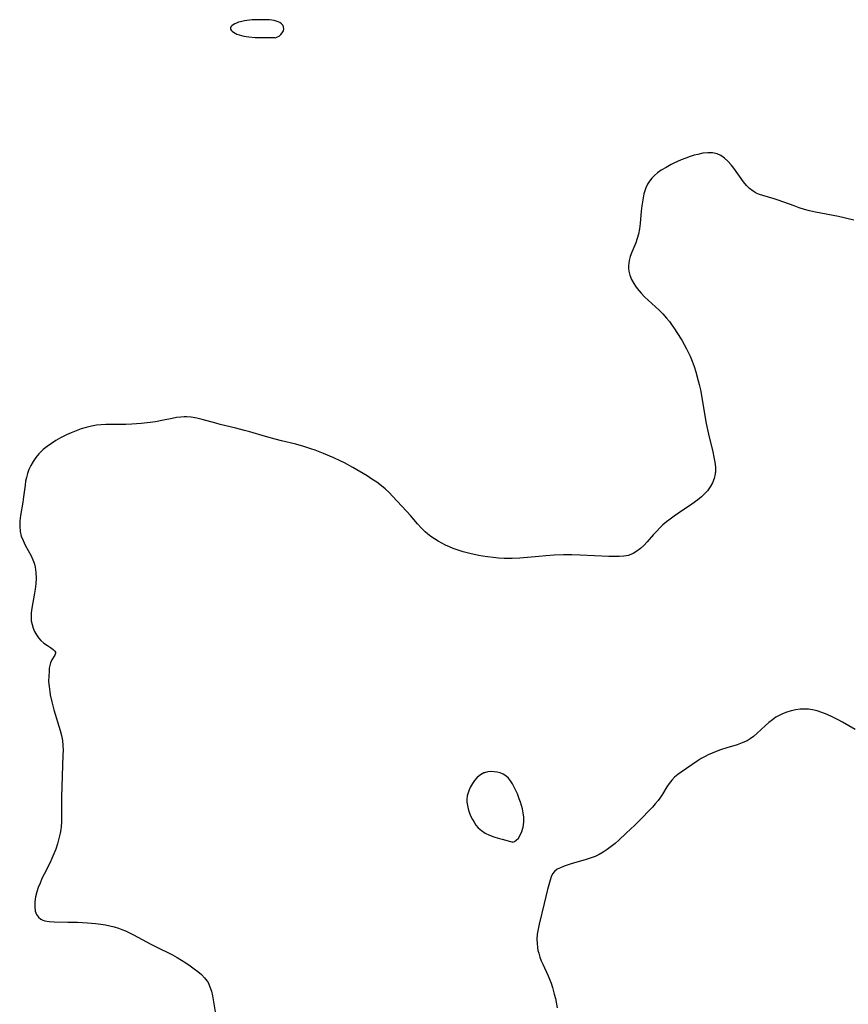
# Model space of a CAD drawing. Header units: metres. Extents: x 1073367 to 1082519, y 1569854 to 1574957.
# Tile 651 of 656: x 1079833 to 1080112, y 1571125 to 1571456. Entities that reach past the tile are written whole.
import ezdxf

# ---------------------------------------------------------------- set-up
doc = ezdxf.new("R2010")
doc.units = ezdxf.units.M
doc.layers.add('CGG_CurvaNivelLidar_v1', color=253, linetype='Continuous', lineweight=30)

msp = doc.modelspace()

# ---------------------------------------------------------------- linework, layer by layer
at = {"layer": 'CGG_CurvaNivelLidar_v1'}
for p, q in [((1079907.0039, 1571455.5184, 75), (1079906.3826, 1571455.3247, 75)), ((1079908.3168, 1571455.8247, 75), (1079907.0039, 1571455.5184, 75)), ((1079909.1822, 1571455.9626, 75), (1079908.3168, 1571455.8247, 75)), ((1079910.9554, 1571456.135, 75), (1079909.1822, 1571455.9626, 75)), ((1079913.4352, 1571456.2136, 75), (1079910.9554, 1571456.135, 75)), ((1079915.0809, 1571456.196, 75), (1079913.4352, 1571456.2136, 75)), ((1079916.7493, 1571456.113, 75), (1079915.0809, 1571456.196, 75)), ((1079917.5863, 1571456.0266, 75), (1079916.7493, 1571456.113, 75)), ((1079918.3976, 1571455.8901, 75), (1079917.5863, 1571456.0266, 75)), ((1079919.0503, 1571455.7239, 75), (1079918.3976, 1571455.8901, 75)), ((1079919.6697, 1571455.508, 75), (1079919.0503, 1571455.7239, 75)), ((1079920.2456, 1571455.2406, 75), (1079919.6697, 1571455.508, 75)), ((1079903.7575, 1571453.7901, 75), (1079903.6104, 1571453.4293, 75)), ((1079903.6104, 1571453.4293, 75), (1079903.6657, 1571453.0714, 75)), ((1079903.6657, 1571453.0714, 75), (1079903.8861, 1571452.7086, 75)), ((1079904.0779, 1571454.1365, 75), (1079903.7575, 1571453.7901, 75)), ((1079903.8861, 1571452.7086, 75), (1079904.2357, 1571452.3482, 75)), ((1079904.5289, 1571454.4669, 75), (1079904.0779, 1571454.1365, 75)), ((1079904.2357, 1571452.3482, 75), (1079904.6869, 1571451.9982, 75)), ((1079905.0783, 1571454.7783, 75), (1079904.5289, 1571454.4669, 75)), ((1079905.702, 1571455.0663, 75), (1079905.0783, 1571454.7783, 75)), ((1079906.3826, 1571455.3247, 75), (1079905.702, 1571455.0663, 75)), ((1079920.8193, 1571454.8679, 75), (1079920.2456, 1571455.2406, 75)), ((1079921.267, 1571454.3806, 75), (1079920.8193, 1571454.8679, 75)), ((1079921.0834, 1571451.7929, 75), (1079921.4498, 1571452.4641, 75)), ((1079921.5454, 1571453.8003, 75), (1079921.267, 1571454.3806, 75)), ((1079921.4498, 1571452.4641, 75), (1079921.6161, 1571453.1588, 75)), ((1079921.6161, 1571453.1588, 75), (1079921.5454, 1571453.8003, 75)), ((1079904.6869, 1571451.9982, 75), (1079905.219, 1571451.6674, 75)), ((1079905.219, 1571451.6674, 75), (1079905.817, 1571451.3663, 75)), ((1079905.817, 1571451.3663, 75), (1079906.5455, 1571451.0777, 75)), ((1079906.5455, 1571451.0777, 75), (1079907.325, 1571450.8369, 75)), ((1079907.325, 1571450.8369, 75), (1079908.1423, 1571450.6428, 75)), ((1079908.1423, 1571450.6428, 75), (1079908.9397, 1571450.5026, 75)), ((1079908.9397, 1571450.5026, 75), (1079909.8156, 1571450.3962, 75)), ((1079909.8156, 1571450.3962, 75), (1079911.8979, 1571450.2639, 75)), ((1079911.8979, 1571450.2639, 75), (1079914.393, 1571450.2136, 75)), ((1079914.393, 1571450.2136, 75), (1079918.5, 1571450.1846, 75)), ((1079918.5, 1571450.1846, 75), (1079918.6518, 1571450.1507, 75)), ((1079918.6518, 1571450.1507, 75), (1079918.9951, 1571450.2295, 75)), ((1079918.9951, 1571450.2295, 75), (1079919.4646, 1571450.4171, 75)), ((1079919.4646, 1571450.4171, 75), (1079919.9929, 1571450.7186, 75)), ((1079919.9929, 1571450.7186, 75), (1079920.5773, 1571451.1962, 75)), ((1079920.5773, 1571451.1962, 75), (1079921.0834, 1571451.7929, 75)), ((1080055.4163, 1571409.0002, 75), (1080052.9557, 1571407.8751, 75)), ((1080056.9259, 1571409.6086, 75), (1080055.4163, 1571409.0002, 75)), ((1080058.4446, 1571410.1472, 75), (1080056.9259, 1571409.6086, 75)), ((1080059.7346, 1571410.538, 75), (1080058.4446, 1571410.1472, 75)), ((1080061.0175, 1571410.8683, 75), (1080059.7346, 1571410.538, 75)), ((1080062.7299, 1571411.214, 75), (1080061.0175, 1571410.8683, 75)), ((1080064.3935, 1571411.4056, 75), (1080062.7299, 1571411.214, 75)), ((1080065.9872, 1571411.3859, 75), (1080064.3935, 1571411.4056, 75)), ((1080067.4848, 1571411.0792, 75), (1080065.9872, 1571411.3859, 75)), ((1080068.8142, 1571410.4524, 75), (1080067.4848, 1571411.0792, 75)), ((1080070.0096, 1571409.5859, 75), (1080068.8142, 1571410.4524, 75)), ((1080071.1318, 1571408.5304, 75), (1080070.0096, 1571409.5859, 75)), ((1080050.3237, 1571406.4824, 75), (1080048.7211, 1571405.5044, 75)), ((1080052.0019, 1571407.3953, 75), (1080050.3237, 1571406.4824, 75)), ((1080052.9557, 1571407.8751, 75), (1080052.0019, 1571407.3953, 75)), ((1080072.1935, 1571407.3386, 75), (1080071.1318, 1571408.5304, 75)), ((1080073.1154, 1571406.1719, 75), (1080072.1935, 1571407.3386, 75)), ((1080076.3658, 1571401.6046, 75), (1080073.1154, 1571406.1719, 75)), ((1080045.5558, 1571402.8682, 75), (1080044.7529, 1571401.863, 75)), ((1080046.4696, 1571403.7907, 75), (1080045.5558, 1571402.8682, 75)), ((1080047.4798, 1571404.6339, 75), (1080046.4696, 1571403.7907, 75)), ((1080048.7211, 1571405.5044, 75), (1080047.4798, 1571404.6339, 75)), ((1080043.5159, 1571399.6346, 75), (1080043.1485, 1571398.6016, 75)), ((1080044.0697, 1571400.783, 75), (1080043.5159, 1571399.6346, 75)), ((1080044.7529, 1571401.863, 75), (1080044.0697, 1571400.783, 75)), ((1080077.355, 1571400.4107, 75), (1080076.3658, 1571401.6046, 75)), ((1080078.4336, 1571399.3368, 75), (1080077.355, 1571400.4107, 75)), ((1080079.6192, 1571398.4237, 75), (1080078.4336, 1571399.3368, 75)), ((1080042.5672, 1571396.2374, 75), (1080042.3303, 1571394.9115, 75)), ((1080042.8537, 1571397.5288, 75), (1080042.5672, 1571396.2374, 75)), ((1080043.1485, 1571398.6016, 75), (1080042.8537, 1571397.5288, 75)), ((1080080.6441, 1571397.8373, 75), (1080079.6192, 1571398.4237, 75)), ((1080081.7333, 1571397.3559, 75), (1080080.6441, 1571397.8373, 75)), ((1080082.8666, 1571396.956, 75), (1080081.7333, 1571397.3559, 75)), ((1080086.6667, 1571395.8749, 75), (1080082.8666, 1571396.956, 75)), ((1080088.1086, 1571395.4329, 75), (1080086.6667, 1571395.8749, 75)), ((1080042.1387, 1571393.5605, 75), (1080041.945, 1571391.7572, 75)), ((1080042.3303, 1571394.9115, 75), (1080042.1387, 1571393.5605, 75)), ((1080093.4629, 1571393.4947, 75), (1080088.1086, 1571395.4329, 75)), ((1080095.1814, 1571392.8968, 75), (1080093.4629, 1571393.4947, 75)), ((1080096.924, 1571392.348, 75), (1080095.1814, 1571392.8968, 75)), ((1080041.945, 1571391.7572, 75), (1080041.5593, 1571387.6209, 75)), ((1080098.571, 1571391.9019, 75), (1080096.924, 1571392.348, 75)), ((1080100.6894, 1571391.4133, 75), (1080098.571, 1571391.9019, 75)), ((1080108.3296, 1571389.8856, 75), (1080100.6894, 1571391.4133, 75)), ((1080113.6016, 1571388.6852, 75), (1080108.3296, 1571389.8856, 75)), ((1080041.3237, 1571385.7916, 75), (1080040.9908, 1571384.0021, 75)), ((1080041.5593, 1571387.6209, 75), (1080041.3237, 1571385.7916, 75)), ((1080040.5966, 1571382.5069, 75), (1080040.1048, 1571381.0648, 75)), ((1080040.9908, 1571384.0021, 75), (1080040.5966, 1571382.5069, 75)), ((1080040.1048, 1571381.0648, 75), (1080038.7743, 1571377.9107, 75)), ((1080038.2607, 1571376.5243, 75), (1080037.8785, 1571375.1225, 75)), ((1080038.7743, 1571377.9107, 75), (1080038.2607, 1571376.5243, 75)), ((1080037.7313, 1571374.2426, 75), (1080037.6673, 1571373.3593, 75)), ((1080037.6673, 1571373.3593, 75), (1080037.6964, 1571372.4561, 75)), ((1080037.8785, 1571375.1225, 75), (1080037.7313, 1571374.2426, 75)), ((1080037.6964, 1571372.4561, 75), (1080037.8153, 1571371.5562, 75)), ((1080037.8153, 1571371.5562, 75), (1080038.1702, 1571370.142, 75)), ((1080038.1702, 1571370.142, 75), (1080038.7066, 1571368.7602, 75)), ((1080038.7066, 1571368.7602, 75), (1080039.4089, 1571367.4271, 75)), ((1080039.4089, 1571367.4271, 75), (1080039.9926, 1571366.5299, 75)), ((1080039.9926, 1571366.5299, 75), (1080040.6351, 1571365.6547, 75)), ((1080040.6351, 1571365.6547, 75), (1080041.267, 1571364.8608, 75)), ((1080041.267, 1571364.8608, 75), (1080041.9379, 1571364.0837, 75)), ((1080041.9379, 1571364.0837, 75), (1080043.0634, 1571362.9147, 75)), ((1080043.0634, 1571362.9147, 75), (1080044.2602, 1571361.7812, 75)), ((1080044.2602, 1571361.7812, 75), (1080047.9467, 1571358.4226, 75)), ((1080047.9467, 1571358.4226, 75), (1080049.257, 1571357.1131, 75)), ((1080049.257, 1571357.1131, 75), (1080050.4979, 1571355.7384, 75)), ((1080050.4979, 1571355.7384, 75), (1080051.4749, 1571354.5251, 75)), ((1080051.4749, 1571354.5251, 75), (1080052.3978, 1571353.2674, 75)), ((1080052.3978, 1571353.2674, 75), (1080053.1975, 1571352.0956, 75)), ((1080053.1975, 1571352.0956, 75), (1080053.9703, 1571350.903, 75)), ((1080053.9703, 1571350.903, 75), (1080055.5949, 1571348.2633, 75)), ((1080055.5949, 1571348.2633, 75), (1080056.4384, 1571346.8152, 75)), ((1080056.4384, 1571346.8152, 75), (1080057.2416, 1571345.347, 75)), ((1080057.2416, 1571345.347, 75), (1080057.9882, 1571343.8518, 75)), ((1080057.9882, 1571343.8518, 75), (1080058.3956, 1571342.9522, 75)), ((1080058.3956, 1571342.9522, 75), (1080059.1007, 1571341.2176, 75)), ((1080059.1007, 1571341.2176, 75), (1080059.735, 1571339.4518, 75)), ((1080059.735, 1571339.4518, 75), (1080060.3132, 1571337.6628, 75)), ((1080060.3132, 1571337.6628, 75), (1080061.1773, 1571334.6346, 75)), ((1080061.1773, 1571334.6346, 75), (1080061.4839, 1571333.4048, 75)), ((1080061.4839, 1571333.4048, 75), (1080061.8869, 1571331.5375, 75)), ((1080061.8869, 1571331.5375, 75), (1080062.233, 1571329.6552, 75)), ((1080062.233, 1571329.6552, 75), (1080063.2603, 1571323.4808, 75)), ((1080063.2603, 1571323.4808, 75), (1080063.8702, 1571320.2034, 75)), ((1079858.5001, 1571319.6526, 75), (1079856.784, 1571319.3462, 75)), ((1079860.1032, 1571319.8196, 75), (1079858.5001, 1571319.6526, 75)), ((1079861.719, 1571319.8972, 75), (1079860.1032, 1571319.8196, 75)), ((1079868.444, 1571319.9206, 75), (1079861.719, 1571319.8972, 75)), ((1079870.3962, 1571319.9952, 75), (1079868.444, 1571319.9206, 75)), ((1079873.5599, 1571320.232, 75), (1079870.3962, 1571319.9952, 75)), ((1079876.5666, 1571320.581, 75), (1079873.5599, 1571320.232, 75)), ((1079878.3486, 1571320.8467, 75), (1079876.5666, 1571320.581, 75)), ((1079881.0695, 1571321.344, 75), (1079878.3486, 1571320.8467, 75)), ((1079884.0335, 1571321.9569, 75), (1079881.0695, 1571321.344, 75)), ((1079885.5003, 1571322.2199, 75), (1079884.0335, 1571321.9569, 75)), ((1079886.9629, 1571322.4067, 75), (1079885.5003, 1571322.2199, 75)), ((1079888.0793, 1571322.4741, 75), (1079886.9629, 1571322.4067, 75)), ((1079888.942, 1571322.4703, 75), (1079888.0793, 1571322.4741, 75)), ((1079890.4183, 1571322.3493, 75), (1079888.942, 1571322.4703, 75)), ((1079892.2545, 1571322.0306, 75), (1079890.4183, 1571322.3493, 75)), ((1079894.0903, 1571321.5864, 75), (1079892.2545, 1571322.0306, 75)), ((1079898.6885, 1571320.3061, 75), (1079894.0903, 1571321.5864, 75)), ((1079900.122, 1571319.9366, 75), (1079898.6885, 1571320.3061, 75)), ((1079905.396, 1571318.6831, 75), (1079900.122, 1571319.9366, 75)), ((1080063.8702, 1571320.2034, 75), (1080064.6254, 1571316.6719, 75)), ((1079848.3768, 1571316.4078, 75), (1079846.3929, 1571315.4034, 75)), ((1079850.0037, 1571317.1343, 75), (1079848.3768, 1571316.4078, 75)), ((1079851.6566, 1571317.7964, 75), (1079850.0037, 1571317.1343, 75)), ((1079853.3304, 1571318.3908, 75), (1079851.6566, 1571317.7964, 75)), ((1079855.0859, 1571318.9265, 75), (1079853.3304, 1571318.3908, 75)), ((1079856.784, 1571319.3462, 75), (1079855.0859, 1571318.9265, 75)), ((1079908.3818, 1571317.9288, 75), (1079905.396, 1571318.6831, 75)), ((1079910.1312, 1571317.4318, 75), (1079908.3818, 1571317.9288, 75)), ((1079915.4541, 1571315.8103, 75), (1079910.1312, 1571317.4318, 75)), ((1080064.6254, 1571316.6719, 75), (1080066.0539, 1571310.6507, 75)), ((1079843.3286, 1571313.5224, 75), (1079841.9231, 1571312.5093, 75)), ((1079844.834, 1571314.499, 75), (1079843.3286, 1571313.5224, 75)), ((1079846.3929, 1571315.4034, 75), (1079844.834, 1571314.499, 75)), ((1079918.6414, 1571314.9023, 75), (1079915.4541, 1571315.8103, 75)), ((1079920.872, 1571314.3515, 75), (1079918.6414, 1571314.9023, 75)), ((1079925.6972, 1571313.2374, 75), (1079920.872, 1571314.3515, 75)), ((1079928.3817, 1571312.5049, 75), (1079925.6972, 1571313.2374, 75)), ((1079839.0927, 1571310.002, 75), (1079838.0572, 1571308.7881, 75)), ((1079839.8202, 1571310.7327, 75), (1079839.0927, 1571310.002, 75)), ((1079840.589, 1571311.4287, 75), (1079839.8202, 1571310.7327, 75)), ((1079841.9231, 1571312.5093, 75), (1079840.589, 1571311.4287, 75)), ((1079930.7085, 1571311.7404, 75), (1079928.3817, 1571312.5049, 75)), ((1079932.1425, 1571311.218, 75), (1079930.7085, 1571311.7404, 75)), ((1079934.9902, 1571310.1132, 75), (1079932.1425, 1571311.218, 75)), ((1079938.4027, 1571308.7004, 75), (1079934.9902, 1571310.1132, 75)), ((1080066.0539, 1571310.6507, 75), (1080066.4398, 1571308.9116, 75)), ((1079837.1426, 1571307.4875, 75), (1079836.3568, 1571306.1082, 75)), ((1079838.0572, 1571308.7881, 75), (1079837.1426, 1571307.4875, 75)), ((1079940.838, 1571307.5519, 75), (1079938.4027, 1571308.7004, 75)), ((1079942.0365, 1571306.9369, 75), (1079940.838, 1571307.5519, 75)), ((1079944.8387, 1571305.3863, 75), (1079942.0365, 1571306.9369, 75)), ((1080066.4398, 1571308.9116, 75), (1080066.7512, 1571307.1985, 75)), ((1080066.7512, 1571307.1985, 75), (1080066.9354, 1571305.5147, 75)), ((1079835.2591, 1571303.3471, 75), (1079834.9248, 1571302.0912, 75)), ((1079835.7489, 1571304.7542, 75), (1079835.2591, 1571303.3471, 75)), ((1079836.3568, 1571306.1082, 75), (1079835.7489, 1571304.7542, 75)), ((1079949.6145, 1571302.5584, 75), (1079944.8387, 1571305.3863, 75)), ((1080066.8599, 1571303.2424, 75), (1080066.5168, 1571301.7236, 75)), ((1080066.8958, 1571303.5201, 75), (1080066.8599, 1571303.2424, 75)), ((1080066.929, 1571303.8668, 75), (1080066.8958, 1571303.5201, 75)), ((1080066.9354, 1571305.5147, 75), (1080066.929, 1571303.8668, 75)), ((1079834.66, 1571300.8116, 75), (1079834.4495, 1571299.5157, 75)), ((1079834.9248, 1571302.0912, 75), (1079834.66, 1571300.8116, 75)), ((1079951.2712, 1571301.5253, 75), (1079949.6145, 1571302.5584, 75)), ((1079952.8895, 1571300.4476, 75), (1079951.2712, 1571301.5253, 75)), ((1079954.448, 1571299.2963, 75), (1079952.8895, 1571300.4476, 75)), ((1080065.9577, 1571300.2623, 75), (1080065.2075, 1571298.871, 75)), ((1080066.5168, 1571301.7236, 75), (1080065.9577, 1571300.2623, 75)), ((1079834.4495, 1571299.5157, 75), (1079833.9412, 1571295.4949, 75)), ((1079955.764, 1571298.1943, 75), (1079954.448, 1571299.2963, 75)), ((1079957.0252, 1571297.0261, 75), (1079955.764, 1571298.1943, 75)), ((1079958.2417, 1571295.8071, 75), (1079957.0252, 1571297.0261, 75)), ((1080063.3034, 1571296.4911, 75), (1080062.2186, 1571295.4842, 75)), ((1080064.2776, 1571297.5672, 75), (1080063.3034, 1571296.4911, 75)), ((1080065.2075, 1571298.871, 75), (1080064.2776, 1571297.5672, 75)), ((1079833.6975, 1571293.7943, 75), (1079832.9501, 1571289.2968, 75)), ((1079833.9412, 1571295.4949, 75), (1079833.6975, 1571293.7943, 75)), ((1079962.9383, 1571290.753, 75), (1079958.2417, 1571295.8071, 75)), ((1080059.0137, 1571293.059, 75), (1080054.5117, 1571290.0356, 75)), ((1080061.0498, 1571294.5314, 75), (1080059.0137, 1571293.059, 75)), ((1080062.2186, 1571295.4842, 75), (1080061.0498, 1571294.5314, 75)), ((1079964.2303, 1571289.2929, 75), (1079962.9383, 1571290.753, 75)), ((1080054.5117, 1571290.0356, 75), (1080053.0022, 1571288.9826, 75)), ((1079832.7245, 1571287.4118, 75), (1079832.6554, 1571285.6405, 75)), ((1079832.9501, 1571289.2968, 75), (1079832.7245, 1571287.4118, 75)), ((1079966.6213, 1571286.4666, 75), (1079964.2303, 1571289.2929, 75)), ((1079967.8508, 1571285.1013, 75), (1079966.6213, 1571286.4666, 75)), ((1080050.481, 1571287.0663, 75), (1080049.2808, 1571286.0513, 75)), ((1080051.7245, 1571288.0416, 75), (1080050.481, 1571287.0663, 75)), ((1080053.0022, 1571288.9826, 75), (1080051.7245, 1571288.0416, 75)), ((1079832.6554, 1571285.6405, 75), (1079832.8075, 1571283.9125, 75)), ((1079832.8075, 1571283.9125, 75), (1079833.2069, 1571282.3334, 75)), ((1079969.2291, 1571283.7573, 75), (1079967.8508, 1571285.1013, 75)), ((1079969.9896, 1571283.1081, 75), (1079969.2291, 1571283.7573, 75)), ((1079971.1412, 1571282.2222, 75), (1079969.9896, 1571283.1081, 75)), ((1080046.8194, 1571283.6566, 75), (1080046.0695, 1571282.8306, 75)), ((1080048.4247, 1571285.2705, 75), (1080046.8194, 1571283.6566, 75)), ((1080049.2808, 1571286.0513, 75), (1080048.4247, 1571285.2705, 75)), ((1079833.2069, 1571282.3334, 75), (1079833.8063, 1571280.7923, 75)), ((1079833.8063, 1571280.7923, 75), (1079834.5403, 1571279.2807, 75)), ((1079972.3417, 1571281.3955, 75), (1079971.1412, 1571282.2222, 75)), ((1079973.5837, 1571280.6231, 75), (1079972.3417, 1571281.3955, 75)), ((1079974.8621, 1571279.903, 75), (1079973.5837, 1571280.6231, 75)), ((1079976.0973, 1571279.2724, 75), (1079974.8621, 1571279.903, 75)), ((1080043.9262, 1571280.3327, 75), (1080042.8361, 1571279.1573, 75)), ((1080046.0695, 1571282.8306, 75), (1080043.9262, 1571280.3327, 75)), ((1079834.5403, 1571279.2807, 75), (1079836.5038, 1571275.6262, 75)), ((1079977.3592, 1571278.6899, 75), (1079976.0973, 1571279.2724, 75)), ((1079978.6466, 1571278.1587, 75), (1079977.3592, 1571278.6899, 75)), ((1079980.3246, 1571277.5578, 75), (1079978.6466, 1571278.1587, 75)), ((1079982.033, 1571277.028, 75), (1079980.3246, 1571277.5578, 75)), ((1079983.3354, 1571276.6666, 75), (1079982.033, 1571277.028, 75)), ((1079984.6483, 1571276.3351, 75), (1079983.3354, 1571276.6666, 75)), ((1080039.2659, 1571276.4628, 75), (1080037.9355, 1571275.9052, 75)), ((1080040.5242, 1571277.2139, 75), (1080039.2659, 1571276.4628, 75)), ((1080041.7143, 1571278.1213, 75), (1080040.5242, 1571277.2139, 75)), ((1080042.8361, 1571279.1573, 75), (1080041.7143, 1571278.1213, 75)), ((1079836.5038, 1571275.6262, 75), (1079837.0775, 1571274.3732, 75)), ((1079837.0775, 1571274.3732, 75), (1079837.4088, 1571273.4977, 75)), ((1079837.4088, 1571273.4977, 75), (1079837.5999, 1571272.8905, 75)), ((1079987.2186, 1571275.7803, 75), (1079984.6483, 1571276.3351, 75)), ((1079988.4733, 1571275.5558, 75), (1079987.2186, 1571275.7803, 75)), ((1079990.2332, 1571275.2926, 75), (1079988.4733, 1571275.5558, 75)), ((1079992.0686, 1571275.073, 75), (1079990.2332, 1571275.2926, 75)), ((1079993.9092, 1571274.9065, 75), (1079992.0686, 1571275.073, 75)), ((1079995.7528, 1571274.7974, 75), (1079993.9092, 1571274.9065, 75)), ((1079998.4457, 1571274.7623, 75), (1079995.7528, 1571274.7974, 75)), ((1080001.0611, 1571274.8881, 75), (1079998.4457, 1571274.7623, 75)), ((1080007.4273, 1571275.4769, 75), (1080001.0611, 1571274.8881, 75)), ((1080009.8257, 1571275.6695, 75), (1080007.4273, 1571275.4769, 75)), ((1080012.6561, 1571275.8437, 75), (1080009.8257, 1571275.6695, 75)), ((1080015.7491, 1571275.9623, 75), (1080012.6561, 1571275.8437, 75)), ((1080018.5748, 1571275.9919, 75), (1080015.7491, 1571275.9623, 75)), ((1080021.4085, 1571275.9323, 75), (1080018.5748, 1571275.9919, 75)), ((1080031.0584, 1571275.4909, 75), (1080021.4085, 1571275.9323, 75)), ((1080032.7986, 1571275.4228, 75), (1080031.0584, 1571275.4909, 75)), ((1080034.4918, 1571275.4087, 75), (1080032.7986, 1571275.4228, 75)), ((1080036.1272, 1571275.5179, 75), (1080034.4918, 1571275.4087, 75)), ((1080037.6896, 1571275.8294, 75), (1080036.1272, 1571275.5179, 75)), ((1080037.9355, 1571275.9052, 75), (1080037.6896, 1571275.8294, 75)), ((1079837.5999, 1571272.8905, 75), (1079837.852, 1571271.8569, 75)), ((1079837.852, 1571271.8569, 75), (1079838.098, 1571270.0404, 75)), ((1079838.098, 1571270.0404, 75), (1079838.1529, 1571268.1801, 75)), ((1079838.1529, 1571268.1801, 75), (1079838.06, 1571266.2942, 75)), ((1079837.6608, 1571263.1381, 75), (1079836.7644, 1571258.06, 75)), ((1079837.8516, 1571264.3993, 75), (1079837.6608, 1571263.1381, 75)), ((1079838.06, 1571266.2942, 75), (1079837.8516, 1571264.3993, 75)), ((1079836.7644, 1571258.06, 75), (1079836.5639, 1571256.4241, 75)), ((1079836.5639, 1571256.4241, 75), (1079836.4957, 1571255.0549, 75)), ((1079836.4957, 1571255.0549, 75), (1079836.5716, 1571253.7264, 75)), ((1079836.5716, 1571253.7264, 75), (1079836.8112, 1571252.5065, 75)), ((1079836.8112, 1571252.5065, 75), (1079837.1888, 1571251.3307, 75)), ((1079837.1888, 1571251.3307, 75), (1079837.6905, 1571250.1653, 75)), ((1079837.6905, 1571250.1653, 75), (1079838.2912, 1571249.0685, 75)), ((1079838.2912, 1571249.0685, 75), (1079838.9851, 1571248.0631, 75)), ((1079838.9851, 1571248.0631, 75), (1079839.7707, 1571247.1766, 75)), ((1079839.7707, 1571247.1766, 75), (1079840.8133, 1571246.2966, 75)), ((1079840.8133, 1571246.2966, 75), (1079841.9691, 1571245.511, 75)), ((1079841.9691, 1571245.511, 75), (1079843.0572, 1571244.823, 75)), ((1079843.0572, 1571244.823, 75), (1079843.9597, 1571244.1786, 75)), ((1079843.9597, 1571244.1786, 75), (1079844.5449, 1571243.5277, 75)), ((1079844.5449, 1571243.5277, 75), (1079844.6705, 1571243.1932, 75)), ((1079843.4838, 1571240.6114, 75), (1079843.0269, 1571239.628, 75)), ((1079844.4478, 1571242.1866, 75), (1079843.4838, 1571240.6114, 75)), ((1079844.6806, 1571242.865, 75), (1079844.4478, 1571242.1866, 75)), ((1079844.6705, 1571243.1932, 75), (1079844.6806, 1571242.865, 75)), ((1079842.5248, 1571236.7626, 75), (1079842.4208, 1571235.1277, 75)), ((1079842.6322, 1571237.8024, 75), (1079842.5248, 1571236.7626, 75)), ((1079842.7895, 1571238.7629, 75), (1079842.6322, 1571237.8024, 75)), ((1079843.0269, 1571239.628, 75), (1079842.7895, 1571238.7629, 75)), ((1079842.4208, 1571235.1277, 75), (1079842.4122, 1571233.391, 75)), ((1079842.4122, 1571233.391, 75), (1079842.5343, 1571231.635, 75)), ((1079842.5343, 1571231.635, 75), (1079842.7687, 1571229.8339, 75)), ((1079842.7687, 1571229.8339, 75), (1079842.9373, 1571228.8282, 75)), ((1079842.9373, 1571228.8282, 75), (1079843.4307, 1571226.4654, 75)), ((1079843.4307, 1571226.4654, 75), (1079844.1364, 1571223.76, 75)), ((1079844.1364, 1571223.76, 75), (1079846.2518, 1571216.86, 75)), ((1080092.4627, 1571223.5131, 75.5), (1080090.9775, 1571223.0788, 75.5)), ((1080093.9814, 1571223.8235, 75.5), (1080092.4627, 1571223.5131, 75.5)), ((1080095.5214, 1571224.011, 75.5), (1080093.9814, 1571223.8235, 75.5)), ((1080097.0717, 1571224.0681, 75.5), (1080095.5214, 1571224.011, 75.5)), ((1080098.3379, 1571224.0076, 75.5), (1080097.0717, 1571224.0681, 75.5)), ((1080099.6163, 1571223.8383, 75.5), (1080098.3379, 1571224.0076, 75.5)), ((1080101.2218, 1571223.4718, 75.5), (1080099.6163, 1571223.8383, 75.5)), ((1080102.806, 1571222.9615, 75.5), (1080101.2218, 1571223.4718, 75.5)), ((1080086.1137, 1571220.4373, 75.5), (1080084.9421, 1571219.5129, 75.5)), ((1080087.3324, 1571221.2888, 75.5), (1080086.1137, 1571220.4373, 75.5)), ((1080088.2229, 1571221.8345, 75.5), (1080087.3324, 1571221.2888, 75.5)), ((1080089.54, 1571222.5118, 75.5), (1080088.2229, 1571221.8345, 75.5)), ((1080090.9775, 1571223.0788, 75.5), (1080089.54, 1571222.5118, 75.5)), ((1080104.558, 1571222.2511, 75.5), (1080102.806, 1571222.9615, 75.5)), ((1080106.289, 1571221.441, 75.5), (1080104.558, 1571222.2511, 75.5)), ((1080108.3189, 1571220.4029, 75.5), (1080106.289, 1571221.441, 75.5)), ((1080109.7739, 1571219.6087, 75.5), (1080108.3189, 1571220.4029, 75.5)), ((1079846.2518, 1571216.86, 75), (1079846.6955, 1571215.1518, 75)), ((1080083.8162, 1571218.5328, 75.5), (1080080.9202, 1571215.82, 75.5)), ((1080084.9421, 1571219.5129, 75.5), (1080083.8162, 1571218.5328, 75.5)), ((1080114.053, 1571217.1711, 75.5), (1080109.7739, 1571219.6087, 75.5)), ((1079846.6955, 1571215.1518, 75), (1079847.0215, 1571213.4317, 75)), ((1079847.0215, 1571213.4317, 75), (1079847.1876, 1571211.7851, 75)), ((1080077.6042, 1571213.4221, 75.5), (1080076.7729, 1571213.0104, 75.5)), ((1080078.6431, 1571214.0343, 75.5), (1080077.6042, 1571213.4221, 75.5)), ((1080079.7282, 1571214.8142, 75.5), (1080078.6431, 1571214.0343, 75.5)), ((1080080.9202, 1571215.82, 75.5), (1080079.7282, 1571214.8142, 75.5)), ((1079847.1876, 1571211.7851, 75), (1079847.2411, 1571210.1901, 75)), ((1079847.2411, 1571210.1901, 75), (1079847.2262, 1571208.5829, 75)), ((1080068.6253, 1571210.2982, 75.5), (1080067.2131, 1571209.7905, 75.5)), ((1080070.7393, 1571210.9732, 75.5), (1080068.6253, 1571210.2982, 75.5)), ((1080074.2312, 1571212.0323, 75.5), (1080070.7393, 1571210.9732, 75.5)), ((1080075.916, 1571212.6415, 75.5), (1080074.2312, 1571212.0323, 75.5)), ((1080076.7729, 1571213.0104, 75.5), (1080075.916, 1571212.6415, 75.5)), ((1079847.2262, 1571208.5829, 75), (1079846.7565, 1571194.5154, 75)), ((1080062.1132, 1571207.3696, 75.5), (1080060.7968, 1571206.5395, 75.5)), ((1080063.47, 1571208.1366, 75.5), (1080062.1132, 1571207.3696, 75.5)), ((1080064.4606, 1571208.6283, 75.5), (1080063.47, 1571208.1366, 75.5)), ((1080065.8223, 1571209.2351, 75.5), (1080064.4606, 1571208.6283, 75.5)), ((1080067.2131, 1571209.7905, 75.5), (1080065.8223, 1571209.2351, 75.5)), ((1080060.7968, 1571206.5395, 75.5), (1080055.3667, 1571202.8417, 75.5)), ((1079986.6314, 1571200.8569, 75.5), (1079985.84, 1571199.9587, 75.5)), ((1079987.4934, 1571201.6426, 75.5), (1079986.6314, 1571200.8569, 75.5)), ((1079988.4263, 1571202.281, 75.5), (1079987.4934, 1571201.6426, 75.5)), ((1079988.9955, 1571202.563, 75.5), (1079988.4263, 1571202.281, 75.5)), ((1079989.1848, 1571202.6386, 75.5), (1079988.9955, 1571202.563, 75.5)), ((1079990.3193, 1571202.934, 75.5), (1079989.1848, 1571202.6386, 75.5)), ((1079991.3603, 1571203.0256, 75.5), (1079990.3193, 1571202.934, 75.5)), ((1079992.4189, 1571202.9842, 75.5), (1079991.3603, 1571203.0256, 75.5)), ((1079993.4731, 1571202.8218, 75.5), (1079992.4189, 1571202.9842, 75.5)), ((1079994.5003, 1571202.5412, 75.5), (1079993.4731, 1571202.8218, 75.5)), ((1079995.4765, 1571202.1358, 75.5), (1079994.5003, 1571202.5412, 75.5)), ((1079996.3741, 1571201.5893, 75.5), (1079995.4765, 1571202.1358, 75.5)), ((1079997.2302, 1571200.8241, 75.5), (1079996.3741, 1571201.5893, 75.5)), ((1079997.9784, 1571199.9093, 75.5), (1079997.2302, 1571200.8241, 75.5)), ((1080052.2461, 1571200.1109, 75.5), (1080051.3833, 1571199.0048, 75.5)), ((1080053.1992, 1571201.0914, 75.5), (1080052.2461, 1571200.1109, 75.5)), ((1080054.248, 1571201.9937, 75.5), (1080053.1992, 1571201.0914, 75.5)), ((1080055.3667, 1571202.8417, 75.5), (1080054.248, 1571201.9937, 75.5)), ((1079984.0316, 1571196.9233, 75.5), (1079983.6587, 1571195.894, 75.5)), ((1079984.5001, 1571197.9175, 75.5), (1079984.0316, 1571196.9233, 75.5)), ((1079985.1252, 1571198.9732, 75.5), (1079984.5001, 1571197.9175, 75.5)), ((1079985.84, 1571199.9587, 75.5), (1079985.1252, 1571198.9732, 75.5)), ((1079998.6253, 1571198.9003, 75.5), (1079997.9784, 1571199.9093, 75.5)), ((1079999.2065, 1571197.8117, 75.5), (1079998.6253, 1571198.9003, 75.5)), ((1079999.7414, 1571196.6676, 75.5), (1079999.2065, 1571197.8117, 75.5)), ((1080050.6001, 1571197.8232, 75.5), (1080049.0757, 1571195.3609, 75.5)), ((1080051.3833, 1571199.0048, 75.5), (1080050.6001, 1571197.8232, 75.5)), ((1079846.7565, 1571194.5154, 75), (1079846.7271, 1571192.3473, 75)), ((1079983.3946, 1571194.8397, 75.5), (1079983.2602, 1571193.7684, 75.5)), ((1079983.2602, 1571193.7684, 75.5), (1079983.2747, 1571192.6723, 75.5)), ((1079983.6587, 1571195.894, 75.5), (1079983.3946, 1571194.8397, 75.5)), ((1080000.2458, 1571195.4869, 75.5), (1079999.7414, 1571196.6676, 75.5)), ((1080000.8994, 1571193.8203, 75.5), (1080000.2458, 1571195.4869, 75.5)), ((1080001.2754, 1571192.7298, 75.5), (1080000.8994, 1571193.8203, 75.5)), ((1080048.2103, 1571194.0925, 75.5), (1080047.607, 1571193.2929, 75.5)), ((1080049.0757, 1571195.3609, 75.5), (1080048.2103, 1571194.0925, 75.5)), ((1079846.7271, 1571192.3473, 75), (1079846.7485, 1571187.773, 75)), ((1079983.2747, 1571192.6723, 75.5), (1079983.4207, 1571191.5723, 75.5)), ((1079983.4207, 1571191.5723, 75.5), (1079983.6741, 1571190.4752, 75.5)), ((1079983.6741, 1571190.4752, 75.5), (1079984.0174, 1571189.3877, 75.5)), ((1080001.9278, 1571190.511, 75.5), (1080001.2754, 1571192.7298, 75.5)), ((1080002.2103, 1571189.1343, 75.5), (1080001.9278, 1571190.511, 75.5)), ((1080045.6952, 1571191.0538, 75.5), (1080044.674, 1571189.9615, 75.5)), ((1080046.6775, 1571192.1618, 75.5), (1080045.6952, 1571191.0538, 75.5)), ((1080047.607, 1571193.2929, 75.5), (1080046.6775, 1571192.1618, 75.5)), ((1079846.7485, 1571187.773, 75), (1079846.7142, 1571186.0732, 75)), ((1079984.0174, 1571189.3877, 75.5), (1079984.5171, 1571188.137, 75.5)), ((1079984.5171, 1571188.137, 75.5), (1079985.1061, 1571186.9191, 75.5)), ((1079985.1061, 1571186.9191, 75.5), (1079985.6547, 1571185.9458, 75.5)), ((1080002.3672, 1571187.6377, 75.5), (1080002.2103, 1571189.1343, 75.5)), ((1080002.3667, 1571185.9785, 75.5), (1080002.3672, 1571187.6377, 75.5)), ((1080042.1429, 1571187.3707, 75.5), (1080039.7517, 1571184.9832, 75.5)), ((1080044.674, 1571189.9615, 75.5), (1080042.1429, 1571187.3707, 75.5)), ((1079846.4997, 1571183.5355, 75), (1079846.2996, 1571182.316, 75)), ((1079846.6001, 1571184.384, 75), (1079846.4997, 1571183.5355, 75)), ((1079846.7142, 1571186.0732, 75), (1079846.6001, 1571184.384, 75)), ((1079985.6547, 1571185.9458, 75.5), (1079986.2734, 1571185.0097, 75.5)), ((1079986.2734, 1571185.0097, 75.5), (1079987.0765, 1571184.0842, 75.5)), ((1079987.0765, 1571184.0842, 75.5), (1079988.1363, 1571183.1606, 75.5)), ((1080001.7688, 1571182.8332, 75.5), (1080002.1717, 1571184.3482, 75.5)), ((1080002.1717, 1571184.3482, 75.5), (1080002.3667, 1571185.9785, 75.5)), ((1080039.7517, 1571184.9832, 75.5), (1080036.9281, 1571182.2448, 75.5)), ((1079845.8861, 1571180.4976, 75), (1079845.3676, 1571178.6978, 75)), ((1079846.2996, 1571182.316, 75), (1079845.8861, 1571180.4976, 75)), ((1079988.1363, 1571183.1606, 75.5), (1079989.441, 1571182.3112, 75.5)), ((1079989.441, 1571182.3112, 75.5), (1079990.8491, 1571181.6122, 75.5)), ((1079990.8491, 1571181.6122, 75.5), (1079992.3226, 1571181.0342, 75.5)), ((1079992.3226, 1571181.0342, 75.5), (1079993.7413, 1571180.5808, 75.5)), ((1079993.7413, 1571180.5808, 75.5), (1079995.0874, 1571180.2149, 75.5)), ((1079995.0874, 1571180.2149, 75.5), (1079997.9727, 1571179.5252, 75.5)), ((1079999.8748, 1571179.8999, 75.5), (1080000.5739, 1571180.6277, 75.5)), ((1080000.5739, 1571180.6277, 75.5), (1080001.2276, 1571181.6208, 75.5)), ((1080001.2276, 1571181.6208, 75.5), (1080001.7688, 1571182.8332, 75.5)), ((1080036.9281, 1571182.2448, 75.5), (1080034.4314, 1571179.952, 75.5)), ((1079844.7733, 1571176.9145, 75), (1079844.1754, 1571175.2954, 75)), ((1079845.3676, 1571178.6978, 75), (1079844.7733, 1571176.9145, 75)), ((1079997.9727, 1571179.5252, 75.5), (1079998.389, 1571179.4102, 75.5)), ((1079998.389, 1571179.4102, 75.5), (1079998.5, 1571179.3447, 75.5)), ((1079998.5, 1571179.3447, 75.5), (1079998.7608, 1571179.2966, 75.5)), ((1079998.7608, 1571179.2966, 75.5), (1079999.251, 1571179.4786, 75.5)), ((1079999.251, 1571179.4786, 75.5), (1079999.8748, 1571179.8999, 75.5)), ((1080031.8577, 1571177.8023, 75.5), (1080030.5294, 1571176.8137, 75.5)), ((1080033.1546, 1571178.852, 75.5), (1080031.8577, 1571177.8023, 75.5)), ((1080034.4314, 1571179.952, 75.5), (1080033.1546, 1571178.852, 75.5)), ((1079843.5102, 1571173.7013, 75), (1079842.906, 1571172.4256, 75)), ((1079844.1754, 1571175.2954, 75), (1079843.5102, 1571173.7013, 75)), ((1080024.7306, 1571173.8343, 75.5), (1080023.0438, 1571173.2866, 75.5)), ((1080026.3916, 1571174.4706, 75.5), (1080024.7306, 1571173.8343, 75.5)), ((1080027.7437, 1571175.101, 75.5), (1080026.3916, 1571174.4706, 75.5)), ((1080029.1615, 1571175.9052, 75.5), (1080027.7437, 1571175.101, 75.5)), ((1080030.5294, 1571176.8137, 75.5), (1080029.1615, 1571175.9052, 75.5)), ((1079842.906, 1571172.4256, 75), (1079840.8657, 1571168.4345, 75)), ((1080014.717, 1571170.6444, 75.5), (1080013.6145, 1571170.1097, 75.5)), ((1080015.975, 1571171.1108, 75.5), (1080014.717, 1571170.6444, 75.5)), ((1080018.6938, 1571172.0068, 75.5), (1080015.975, 1571171.1108, 75.5)), ((1080023.0438, 1571173.2866, 75.5), (1080018.6938, 1571172.0068, 75.5)), ((1079840.1534, 1571166.9551, 75), (1079839.4943, 1571165.4691, 75)), ((1079840.8657, 1571168.4345, 75), (1079840.1534, 1571166.9551, 75)), ((1080011.6658, 1571167.5709, 75.5), (1080011.2813, 1571166.4256, 75.5)), ((1080012.1197, 1571168.5805, 75.5), (1080011.6658, 1571167.5709, 75.5)), ((1080012.7227, 1571169.4186, 75.5), (1080012.1197, 1571168.5805, 75.5)), ((1080013.6145, 1571170.1097, 75.5), (1080012.7227, 1571169.4186, 75.5)), ((1079838.9115, 1571163.9789, 75), (1079838.4481, 1571162.5423, 75)), ((1079839.4943, 1571165.4691, 75), (1079838.9115, 1571163.9789, 75)), ((1080011.2813, 1571166.4256, 75.5), (1080010.3865, 1571163.3112, 75.5)), ((1079838.0328, 1571160.8068, 75), (1079837.7884, 1571159.1172, 75)), ((1079838.4481, 1571162.5423, 75), (1079838.0328, 1571160.8068, 75)), ((1080010.3865, 1571163.3112, 75.5), (1080009.2144, 1571158.5646, 75.5)), ((1079837.7884, 1571159.1172, 75), (1079837.7362, 1571157.5128, 75)), ((1079837.7362, 1571157.5128, 75), (1079837.9161, 1571156.0422, 75)), ((1080009.2144, 1571158.5646, 75.5), (1080007.5829, 1571151.6059, 75.5)), ((1079837.9161, 1571156.0422, 75), (1079838.3437, 1571154.853, 75)), ((1079838.3437, 1571154.853, 75), (1079838.9662, 1571153.9969, 75)), ((1079838.9662, 1571153.9969, 75), (1079839.7596, 1571153.3717, 75)), ((1079839.7596, 1571153.3717, 75), (1079840.4301, 1571153.0344, 75)), ((1079840.4301, 1571153.0344, 75), (1079841.1727, 1571152.7796, 75)), ((1079841.1727, 1571152.7796, 75), (1079842.6312, 1571152.5001, 75)), ((1079842.6312, 1571152.5001, 75), (1079844.2283, 1571152.3784, 75)), ((1079844.2283, 1571152.3784, 75), (1079848.9114, 1571152.3463, 75)), ((1079848.9114, 1571152.3463, 75), (1079852.1559, 1571152.2855, 75)), ((1079852.1559, 1571152.2855, 75), (1079855.4419, 1571152.122, 75)), ((1079855.4419, 1571152.122, 75), (1079858.2034, 1571151.8654, 75)), ((1079858.2034, 1571151.8654, 75), (1079860.0158, 1571151.6196, 75)), ((1079860.0158, 1571151.6196, 75), (1079861.5127, 1571151.3747, 75)), ((1079861.5127, 1571151.3747, 75), (1079862.994, 1571151.0851, 75)), ((1079862.994, 1571151.0851, 75), (1079864.4543, 1571150.7363, 75)), ((1079864.4543, 1571150.7363, 75), (1079865.8876, 1571150.3105, 75)), ((1080007.5829, 1571151.6059, 75.5), (1080007.233, 1571149.9066, 75.5)), ((1079865.8876, 1571150.3105, 75), (1079867.0771, 1571149.8786, 75)), ((1079867.0771, 1571149.8786, 75), (1079868.2461, 1571149.3891, 75)), ((1079868.2461, 1571149.3891, 75), (1079869.6099, 1571148.7501, 75)), ((1079869.6099, 1571148.7501, 75), (1079870.9584, 1571148.0657, 75)), ((1079870.9584, 1571148.0657, 75), (1079876.8675, 1571144.8941, 75)), ((1080006.9673, 1571148.2134, 75.5), (1080006.8343, 1571146.5249, 75.5)), ((1080007.233, 1571149.9066, 75.5), (1080006.9673, 1571148.2134, 75.5)), ((1079876.8675, 1571144.8941, 75), (1079878.406, 1571144.0992, 75)), ((1079878.406, 1571144.0992, 75), (1079884.0878, 1571141.2975, 75)), ((1080006.8343, 1571146.5249, 75.5), (1080006.8572, 1571145.1514, 75.5)), ((1080006.8572, 1571145.1514, 75.5), (1080007.0045, 1571143.7868, 75.5)), ((1080007.0045, 1571143.7868, 75.5), (1080007.1911, 1571142.7963, 75.5)), ((1079884.0878, 1571141.2975, 75), (1079885.6926, 1571140.4291, 75)), ((1079885.6926, 1571140.4291, 75), (1079887.1652, 1571139.547, 75)), ((1080007.1911, 1571142.7963, 75.5), (1080007.4379, 1571141.8148, 75.5)), ((1080007.4379, 1571141.8148, 75.5), (1080007.8312, 1571140.5683, 75.5)), ((1080007.8312, 1571140.5683, 75.5), (1080008.2938, 1571139.3354, 75.5)), ((1079887.1652, 1571139.547, 75), (1079888.5953, 1571138.6187, 75)), ((1079888.5953, 1571138.6187, 75), (1079890.0178, 1571137.6385, 75)), ((1079890.0178, 1571137.6385, 75), (1079891.395, 1571136.638, 75)), ((1080008.2938, 1571139.3354, 75.5), (1080008.8095, 1571138.1147, 75.5)), ((1080008.8095, 1571138.1147, 75.5), (1080010.5901, 1571134.2566, 75.5)), ((1079891.395, 1571136.638, 75), (1079892.655, 1571135.6663, 75)), ((1079892.655, 1571135.6663, 75), (1079893.8351, 1571134.6582, 75)), ((1079893.8351, 1571134.6582, 75), (1079894.8992, 1571133.5863, 75)), ((1080010.5901, 1571134.2566, 75.5), (1080011.0793, 1571133.1035, 75.5)), ((1079894.8992, 1571133.5863, 75), (1079895.804, 1571132.4186, 75)), ((1079895.804, 1571132.4186, 75), (1079896.098, 1571131.9383, 75)), ((1079896.098, 1571131.9383, 75), (1079896.7343, 1571130.5588, 75)), ((1079896.7343, 1571130.5588, 75), (1079897.1974, 1571129.0702, 75)), ((1080011.0793, 1571133.1035, 75.5), (1080011.5925, 1571131.7353, 75.5)), ((1080011.5925, 1571131.7353, 75.5), (1080012.0493, 1571130.3418, 75.5)), ((1079897.1974, 1571129.0702, 75), (1079897.544, 1571127.5015, 75)), ((1079897.544, 1571127.5015, 75), (1079898.5378, 1571121.3943, 75)), ((1080012.0493, 1571130.3418, 75.5), (1080012.6834, 1571128.0681, 75.5)), ((1080012.6834, 1571128.0681, 75.5), (1080013.0397, 1571126.5499, 75.5)), ((1080013.0397, 1571126.5499, 75.5), (1080013.6335, 1571123.48, 75.5))]:
    msp.add_line(p, q, dxfattribs=at)

doc.saveas('drawing.dxf')
